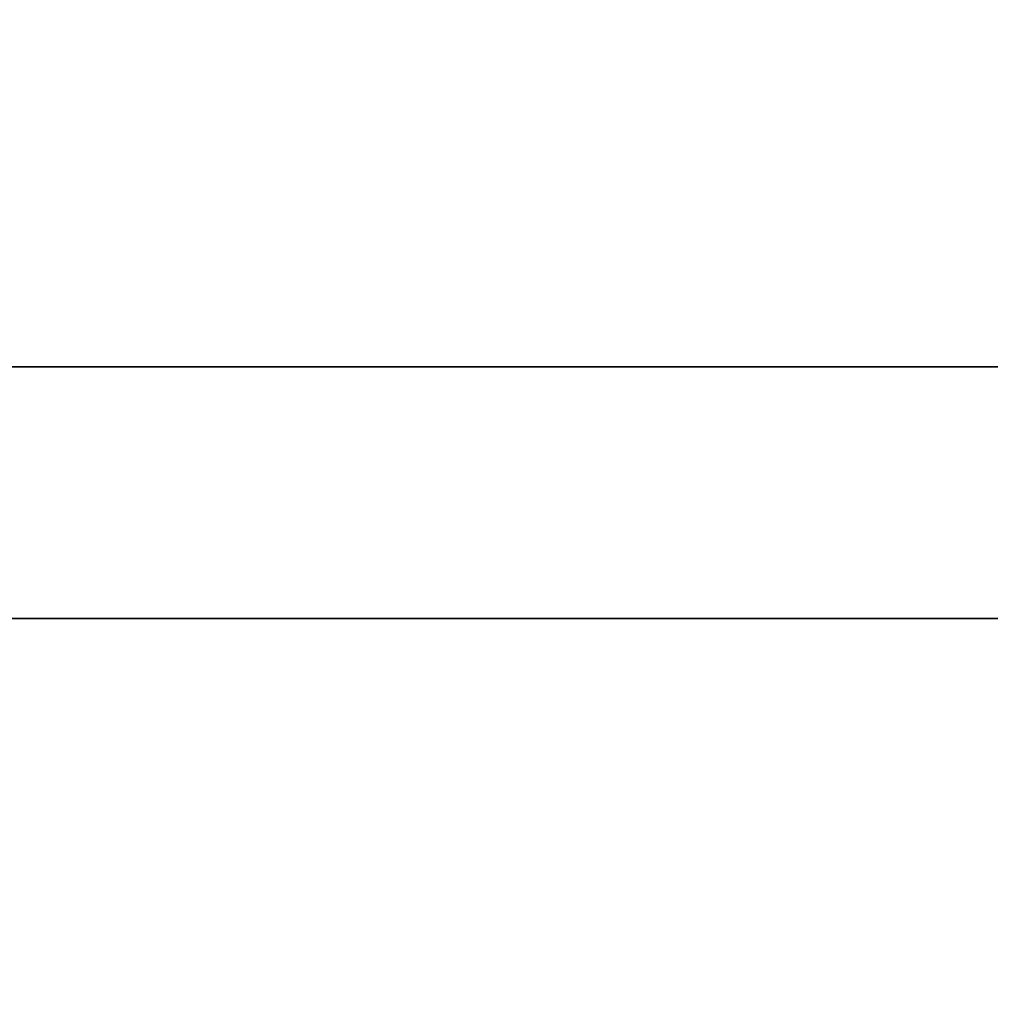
# Model space of a CAD drawing. Header units: centimetres. Extents: x -3.6 to 3.6, y -2.3 to 5.7.
# Tile 511 of 656: x -0.418 to -0.4035, y -1.0408 to -1.0261. Entities that reach past the tile are written whole.
import ezdxf

# ---------------------------------------------------------------- set-up
doc = ezdxf.new("R2010")
doc.units = ezdxf.units.CM
doc.layers.add('Default', color=7, linetype='Continuous', true_color=0x000000)

# ---------------------------------------------------------------- blocks, each defined once
blk = doc.blocks.new('1239X20')
at = {"layer": 'Default'}
for points in [[(-6.98209, 11.63085, -12.13468), (-6.5899, 11.03232, -12.24014), (-5.82124, 9.83014, -12.4822), (-4.71, 8.01986, -12.94249), (-3.99533, 6.81769, -13.31485), (-3.64343, 6.21915, -13.5176)], [(-6.98209, 11.63085, 12.13468), (-6.58989, 11.03231, 12.24015), (-5.82123, 9.83012, 12.4822), (-4.70999, 8.01984, 12.94249), (-3.99533, 6.81768, 13.31485), (-3.64343, 6.21915, 13.5176)]]:
    blk.add_open_spline(points, degree=3, dxfattribs=at)
blk = doc.blocks.new('1838121314')
at = {"layer": 'Default', "extrusion": (0, 1, 0)}
for centre, radius, start, end in [((0, 0, 12.0875), 6.975, 267.178989, 87.178989), ((0, 0, 12.05), 11.225, 266.985339, 86.985339)]:
    blk.add_arc(centre, radius, start, end, dxfattribs=at)
blk = doc.blocks.new('R1784XM_ASM22')
at = {"layer": 'Default'}
for name, p in [('1239X20', (0, 0)), ('1838121314', (0, -2.4))]:
    blk.add_blockref(name, p, dxfattribs=at)
blk = doc.blocks.new('F3710XM_ASM')
at = {"layer": 'Default'}
blk.add_blockref('R1784XM_ASM22', (0, -20), dxfattribs=at)

msp = doc.modelspace()

# ---------------------------------------------------------------- block references
at = {"layer": 'Default', "xscale": 0.1, "yscale": 0.1, "zscale": 0.1}
msp.add_blockref('F3710XM_ASM', (0, 0), dxfattribs=at)

doc.saveas('drawing.dxf')
